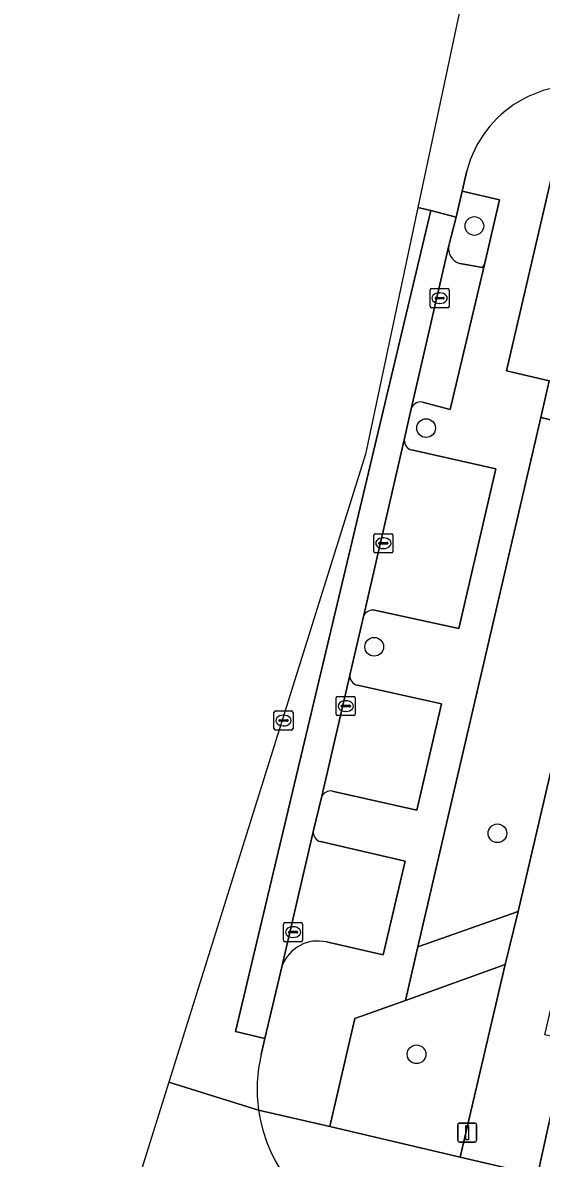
# Model space of a CAD drawing. Extents: x 163683 to 164494, y 382709 to 383872.
# Drawn here: x 163794.2 to 163821.3, y 383368 to 383427.4 of the extents above; entities that cross this region are included whole.
import ezdxf

# ---------------------------------------------------------------- set-up
doc = ezdxf.new("R2010")
doc.units = 0
for name, color, linetype in [('IMGEO_Boom', 7, 'Continuous'), ('IMGEO_Erf', 7, 'Continuous'), ('IMGEO_Groenvoorziening', 7, 'Continuous'), ('IMGEO_Kolk', 7, 'Continuous'), ('IMGEO_Lichtmast', 7, 'Continuous'), ('IMGEO_Parkeervlak_open', 7, 'Continuous'), ('IMGEO_Rijbaan_lokaal_open', 7, 'Continuous'), ('IMGEO_Rioolput', 7, 'Continuous'), ('IMGEO_Voetpad_open', 7, 'Continuous')]:
    doc.layers.add(name, color=color, linetype=linetype)

msp = doc.modelspace()

# ---------------------------------------------------------------- linework, layer by layer
at = {"layer": 'IMGEO_Boom'}
for centre in [(163817.842, 383416.786), (163815.314, 383406.206), (163812.595, 383394.756), (163819.05, 383384.99), (163814.815, 383373.421)]:
    msp.add_circle(centre, 0.489, dxfattribs=at)
at = {"layer": 'IMGEO_Erf'}
msp.add_lwpolyline([(163834.734, 383366.748), (163828.308, 383368.248), (163821.737, 383369.782), (163821.142, 383367.099), (163840.7, 383362.547), (163841.322, 383365.21)], close=True, dxfattribs=at)
at = {"layer": 'IMGEO_Groenvoorziening'}
for points in [[(163828.831, 383418.072), (163821.949, 383419.635), (163819.527, 383409.206), (163821.765, 383408.682), (163826.362, 383407.605)], [(163814.878, 383379.041), (163820.129, 383380.9), (163825.91, 383405.656), (163821.317, 383406.754)], [(163819.453, 383378.12), (163814.228, 383376.243), (163811.588, 383375.295), (163810.277, 383369.642), (163817.093, 383368.037)]]:
    msp.add_lwpolyline(points, close=True, dxfattribs=at)
msp.add_lwpolyline([(163817.082, 383414.825), (163818.277, 383414.622), (163818.377, 383414.771), (163819.162, 383418.154), (163817.205, 383418.605), (163816.896, 383417.253), (163816.506, 383415.763)], dxfattribs=at)
msp.add_arc((163817.311, 383415.612), 0.819, 169.36095, 253.74494, dxfattribs=at)
at = {"layer": 'IMGEO_Kolk'}
for p, q in [((163815.523, 383412.582), (163815.523, 383413.434)), ((163815.598, 383413.508), (163816.45, 383413.508)), ((163816.524, 383413.434), (163816.524, 383412.582)), ((163815.782, 383413.002), (163815.782, 383413.014)), ((163816.22, 383412.965), (163815.822, 383412.965)), ((163815.825, 383413.051), (163816.223, 383413.051)), ((163816.034, 383412.728), (163816.009, 383412.728)), ((163816.011, 383413.288), (163816.036, 383413.288)), ((163816.266, 383413.014), (163816.266, 383413.002)), ((163816.45, 383412.508), (163815.598, 383412.508)), ((163812.574, 383399.75), (163812.574, 383400.602)), ((163812.649, 383400.676), (163813.501, 383400.676)), ((163812.876, 383400.219), (163813.274, 383400.219)), ((163813.062, 383400.456), (163813.087, 383400.456)), ((163813.575, 383400.602), (163813.575, 383399.75)), ((163813.501, 383399.676), (163812.649, 383399.676)), ((163812.833, 383400.17), (163812.833, 383400.182)), ((163813.271, 383400.133), (163812.873, 383400.133)), ((163813.085, 383399.896), (163813.06, 383399.896)), ((163813.317, 383400.182), (163813.317, 383400.17)), ((163810.604, 383391.226), (163810.604, 383392.078)), ((163810.679, 383392.152), (163811.531, 383392.152)), ((163811.092, 383391.932), (163811.117, 383391.932)), ((163811.605, 383392.078), (163811.605, 383391.226)), ((163810.863, 383391.646), (163810.863, 383391.658)), ((163811.301, 383391.609), (163810.903, 383391.609)), ((163810.906, 383391.695), (163811.304, 383391.695)), ((163811.115, 383391.372), (163811.09, 383391.372)), ((163811.347, 383391.658), (163811.347, 383391.646)), ((163811.531, 383391.152), (163810.679, 383391.152)), ((163807.845, 383379.39), (163807.845, 383380.242)), ((163807.92, 383380.316), (163808.772, 383380.316)), ((163808.333, 383380.096), (163808.358, 383380.096)), ((163808.846, 383380.242), (163808.846, 383379.39)), ((163808.104, 383379.81), (163808.104, 383379.822)), ((163808.542, 383379.773), (163808.144, 383379.773)), ((163808.147, 383379.859), (163808.545, 383379.859)), ((163808.356, 383379.536), (163808.331, 383379.536)), ((163808.588, 383379.822), (163808.588, 383379.81)), ((163808.772, 383379.316), (163807.92, 383379.316))]:
    msp.add_line(p, q, dxfattribs=at)
for points in [[(163815.523, 383412.582), (163815.523, 383413.434)], [(163815.598, 383413.508), (163816.45, 383413.508)], [(163816.524, 383413.434), (163816.524, 383412.582)], [(163816.45, 383412.508), (163815.598, 383412.508)], [(163812.574, 383399.75), (163812.574, 383400.602)], [(163812.649, 383400.676), (163813.501, 383400.676)], [(163813.575, 383400.602), (163813.575, 383399.75)], [(163813.501, 383399.676), (163812.649, 383399.676)], [(163810.604, 383391.226), (163810.604, 383392.078)], [(163810.679, 383392.152), (163811.531, 383392.152)], [(163811.605, 383392.078), (163811.605, 383391.226)], [(163811.531, 383391.152), (163810.679, 383391.152)], [(163807.845, 383379.39), (163807.845, 383380.242)], [(163807.92, 383380.316), (163808.772, 383380.316)], [(163808.846, 383380.242), (163808.846, 383379.39)], [(163808.772, 383379.316), (163807.92, 383379.316)]]:
    msp.add_lwpolyline(points, dxfattribs=at)
for centre, radius, start, end in [((163815.6, 383413.432), 0.0765, 91.55205, 178.44795), ((163815.6, 383413.432), 0.0765, 91.55205, 178.44795), ((163816.448, 383413.432), 0.0765, 1.55205, 88.44795), ((163816.448, 383413.432), 0.0765, 1.55205, 88.44795), ((163815.822, 383413.011), 0.0403, 85.87752, 175.75265), ((163815.819, 383413.001), 0.0366, 178.93798, 274.71019), ((163816.223, 383413.008), 0.043, 264.86636, 352.45326), ((163816.227, 383413.013), 0.0386, 1.73085, 96.63898), ((163815.6, 383412.584), 0.0765, 181.55205, 268.44795), ((163815.6, 383412.584), 0.0765, 181.55205, 268.44795), ((163816.448, 383412.584), 0.0765, 271.55205, 358.44795), ((163816.448, 383412.584), 0.0765, 271.55205, 358.44795), ((163812.651, 383400.6), 0.0765, 91.55205, 178.44795), ((163812.651, 383400.6), 0.0765, 91.55205, 178.44795), ((163812.873, 383400.179), 0.0403, 85.87752, 175.75265), ((163813.278, 383400.181), 0.0386, 1.73085, 96.63898), ((163813.499, 383400.6), 0.0765, 1.55205, 88.44795), ((163813.499, 383400.6), 0.0765, 1.55205, 88.44795), ((163812.651, 383399.752), 0.0765, 181.55205, 268.44795), ((163812.651, 383399.752), 0.0765, 181.55205, 268.44795), ((163812.87, 383400.169), 0.0366, 178.93798, 274.71019), ((163813.274, 383400.176), 0.043, 264.86636, 352.45326), ((163813.499, 383399.752), 0.0765, 271.55205, 358.44795), ((163813.499, 383399.752), 0.0765, 271.55205, 358.44795), ((163810.681, 383392.076), 0.0765, 91.55205, 178.44795), ((163810.681, 383392.076), 0.0765, 91.55205, 178.44795), ((163811.529, 383392.076), 0.0765, 1.55205, 88.44795), ((163811.529, 383392.076), 0.0765, 1.55205, 88.44795), ((163810.903, 383391.655), 0.0403, 85.87752, 175.75265), ((163810.9, 383391.645), 0.0366, 178.93798, 274.71019), ((163811.304, 383391.652), 0.043, 264.86636, 352.45326), ((163811.308, 383391.657), 0.0386, 1.73085, 96.63898), ((163810.681, 383391.228), 0.0765, 181.55205, 268.44795), ((163810.681, 383391.228), 0.0765, 181.55205, 268.44795), ((163811.529, 383391.228), 0.0765, 271.55205, 358.44795), ((163811.529, 383391.228), 0.0765, 271.55205, 358.44795), ((163807.922, 383380.24), 0.0765, 91.55205, 178.44795), ((163807.922, 383380.24), 0.0765, 91.55205, 178.44795), ((163808.77, 383380.24), 0.0765, 1.55205, 88.44795), ((163808.77, 383380.24), 0.0765, 1.55205, 88.44795), ((163808.144, 383379.819), 0.0403, 85.87752, 175.75265), ((163808.141, 383379.809), 0.0366, 178.93798, 274.71019), ((163808.545, 383379.816), 0.043, 264.86636, 352.45326), ((163808.549, 383379.821), 0.0386, 1.73085, 96.63898), ((163807.922, 383379.392), 0.0765, 181.55205, 268.44795), ((163807.922, 383379.392), 0.0765, 181.55205, 268.44795), ((163808.77, 383379.392), 0.0765, 271.55205, 358.44795), ((163808.77, 383379.392), 0.0765, 271.55205, 358.44795)]:
    msp.add_arc(centre, radius, start, end, dxfattribs=at)
for centre, major_axis, ratio, start_param, end_param in [((163816.01, 383413.008), (-0.387, 0.002), 0.722429, 4.712389, 7.853982), ((163816.035, 383413.008), (-0.39, 0.002), 0.717154, 1.570796, 4.712389), ((163813.061, 383400.176), (-0.387, 0.002), 0.722429, 4.712389, 7.853982), ((163813.086, 383400.176), (-0.39, 0.002), 0.717154, 1.570796, 4.712389), ((163811.091, 383391.652), (-0.387, 0.002), 0.722429, 4.712389, 7.853982), ((163811.116, 383391.652), (-0.39, 0.002), 0.717154, 1.570796, 4.712389), ((163808.332, 383379.816), (-0.387, 0.002), 0.722429, 4.712389, 7.853982), ((163808.357, 383379.816), (-0.39, 0.002), 0.717154, 1.570796, 4.712389)]:
    msp.add_ellipse(centre, major_axis=major_axis, ratio=ratio, start_param=start_param, end_param=end_param, dxfattribs=at)
at = {"layer": 'IMGEO_Lichtmast'}
for p, q in [((163816.969, 383368.923), (163816.969, 383369.723)), ((163816.969, 383369.723), (163816.969, 383368.923)), ((163817.069, 383369.823), (163817.859, 383369.823)), ((163817.859, 383369.823), (163817.069, 383369.823)), ((163817.959, 383369.723), (163817.959, 383368.923)), ((163817.959, 383368.923), (163817.959, 383369.723)), ((163817.859, 383368.823), (163817.069, 383368.823)), ((163817.069, 383368.823), (163817.859, 383368.823))]:
    msp.add_line(p, q, dxfattribs=at)
msp.add_lwpolyline([(163817.389, 383369.698), (163817.539, 383369.698), (163817.539, 383368.948), (163817.389, 383368.948), (163817.389, 383369.698)], dxfattribs=at)
for centre, start, end in [((163817.069, 383369.723), 90, 180), ((163817.069, 383369.723), 90, 180), ((163817.859, 383369.723), 0, 90), ((163817.859, 383369.723), 360, 90), ((163817.069, 383368.923), 180, 270), ((163817.069, 383368.923), 180, 270), ((163817.859, 383368.923), 270, 0), ((163817.859, 383368.923), 270, 0)]:
    msp.add_arc(centre, 0.1, start, end, dxfattribs=at)
at = {"layer": 'IMGEO_Parkeervlak_open'}
for points in [[(163816.506, 383415.763), (163814.538, 383407.206)], [(163815.122, 383407.563), (163816.579, 383407.185), (163818.377, 383414.771), (163818.277, 383414.622), (163817.082, 383414.825)], [(163814.174, 383405.585), (163812.059, 383396.412)], [(163812.615, 383396.671), (163817.029, 383395.714), (163818.972, 383404.072), (163814.548, 383405.06)], [(163811.32, 383393.269), (163809.856, 383386.931)], [(163810.391, 383387.201), (163814.833, 383386.21), (163816.122, 383391.768), (163811.716, 383392.742)], [(163809.403, 383385.073), (163807.778, 383378.069)], [(163810.102, 383379.3), (163813.058, 383378.62), (163814.21, 383383.524), (163809.786, 383384.556)]]:
    msp.add_lwpolyline(points, dxfattribs=at)
for centre, radius, start, end in [((163817.311, 383415.612), 0.819, 169.36095, 253.74494), ((163815.023, 383407.069), 0.503, 78.61399, 164.26101), ((163814.681, 383405.551), 0.509, 176.14572, 254.78497), ((163812.522, 383396.144), 0.535, 80.00031, 149.95447), ((163811.841, 383393.248), 0.521, 177.68051, 256.16358), ((163810.31, 383386.697), 0.51, 80.80962, 152.74806), ((163809.907, 383385.046), 0.504, 176.90474, 256.15827), ((163809.646, 383377.353), 2, 76.80781, 159.01165)]:
    msp.add_arc(centre, radius, start, end, dxfattribs=at)
at = {"layer": 'IMGEO_Rijbaan_lokaal_open'}
for points in [[(163821.414, 383436.419), (163821.903, 383438.625), (163820.631, 383438.933), (163819.437, 383439.221), (163819.436, 383439.221), (163816.43, 383425.057), (163814.881, 383417.759)], [(163814.881, 383417.759), (163815.554, 383417.59), (163816.896, 383417.253), (163817.205, 383418.605), (163817.448, 383419.669)], [(163806.672, 383373.407), (163806.871, 383374.246), (163805.324, 383374.613), (163815.554, 383417.59), (163814.881, 383417.759), (163812.141, 383404.848), (163801.841, 383371.957)], [(163801.841, 383371.957), (163800.501, 383367.676), (163794.181, 383347.493), (163805.443, 383344.92), (163805.925, 383344.76), (163844.565, 383335.787), (163845.497, 383335.581)], [(163801.841, 383371.957), (163806.54, 383370.498)], [(163806.54, 383370.498), (163801.841, 383371.957)]]:
    msp.add_lwpolyline(points, dxfattribs=at)
msp.add_lwpolyline([(163811.32, 383393.269), (163812.059, 383396.412), (163814.174, 383405.585), (163814.538, 383407.206), (163816.506, 383415.763), (163816.896, 383417.253), (163815.554, 383417.59), (163805.324, 383374.613), (163806.871, 383374.246), (163807.778, 383378.069), (163809.403, 383385.073), (163809.856, 383386.931)], close=True, dxfattribs=at)
for centre, radius, start, end in [((163823.227, 383418.172), 5.97, 76.38228, 165.47484), ((163814.432, 383371.597), 7.968, 166.87306, 187.93075), ((163814.42, 383371.597), 7.956, 187.94081, 252.05946)]:
    msp.add_arc(centre, radius, start, end, dxfattribs=at)
at = {"layer": 'IMGEO_Rioolput'}
for p, q in [((163807.341, 383390.47), (163807.341, 383391.322)), ((163807.416, 383391.396), (163808.268, 383391.396)), ((163808.342, 383391.322), (163808.342, 383390.47)), ((163807.6, 383390.89), (163807.6, 383390.902)), ((163808.038, 383390.853), (163807.64, 383390.853)), ((163807.643, 383390.939), (163808.041, 383390.939)), ((163807.829, 383391.176), (163807.854, 383391.176)), ((163808.084, 383390.902), (163808.084, 383390.89)), ((163808.268, 383390.396), (163807.416, 383390.396)), ((163807.852, 383390.616), (163807.827, 383390.616))]:
    msp.add_line(p, q, dxfattribs=at)
for points in [[(163807.341, 383390.47), (163807.341, 383391.322)], [(163807.416, 383391.396), (163808.268, 383391.396)], [(163808.342, 383391.322), (163808.342, 383390.47)], [(163808.268, 383390.396), (163807.416, 383390.396)]]:
    msp.add_lwpolyline(points, dxfattribs=at)
for centre, radius, start, end in [((163807.418, 383391.32), 0.0765, 91.55205, 178.44795), ((163807.418, 383391.32), 0.0765, 91.55205, 178.44795), ((163808.266, 383391.32), 0.0765, 1.55205, 88.44795), ((163808.266, 383391.32), 0.0765, 1.55205, 88.44795), ((163807.64, 383390.899), 0.0403, 85.87752, 175.75265), ((163807.637, 383390.889), 0.0366, 178.93798, 274.71019), ((163808.041, 383390.896), 0.043, 264.86636, 352.45326), ((163808.045, 383390.901), 0.0386, 1.73085, 96.63898), ((163807.418, 383390.472), 0.0765, 181.55205, 268.44795), ((163807.418, 383390.472), 0.0765, 181.55205, 268.44795), ((163808.266, 383390.472), 0.0765, 271.55205, 358.44795), ((163808.266, 383390.472), 0.0765, 271.55205, 358.44795)]:
    msp.add_arc(centre, radius, start, end, dxfattribs=at)
for centre, major_axis, ratio, start_param, end_param in [((163807.828, 383390.896), (-0.387, 0.002), 0.722429, 4.712389, 7.853982), ((163807.853, 383390.896), (-0.39, 0.002), 0.717154, 1.570796, 4.712389)]:
    msp.add_ellipse(centre, major_axis=major_axis, ratio=ratio, start_param=start_param, end_param=end_param, dxfattribs=at)
at = {"layer": 'IMGEO_Voetpad_open'}
for points in [[(163821.317, 383406.754), (163821.765, 383408.682), (163819.527, 383409.206), (163821.949, 383419.635), (163824.633, 383423.974)], [(163817.448, 383419.669), (163817.205, 383418.605), (163819.162, 383418.154), (163818.377, 383414.771), (163816.579, 383407.185), (163815.122, 383407.563)], [(163814.538, 383407.206), (163814.174, 383405.585)], [(163806.54, 383370.498), (163810.277, 383369.642), (163811.588, 383375.295), (163814.228, 383376.243), (163814.878, 383379.041), (163821.317, 383406.754)], [(163814.548, 383405.06), (163818.972, 383404.072), (163817.029, 383395.714), (163812.615, 383396.671)], [(163812.059, 383396.412), (163811.32, 383393.269)], [(163811.716, 383392.742), (163816.122, 383391.768), (163814.833, 383386.21), (163810.391, 383387.201)], [(163809.856, 383386.931), (163809.403, 383385.073)], [(163809.786, 383384.556), (163814.21, 383383.524), (163813.058, 383378.62), (163810.102, 383379.3)], [(163807.778, 383378.069), (163806.871, 383374.246), (163806.672, 383373.407)], [(163842.87, 383362.042), (163840.7, 383362.547), (163821.142, 383367.099), (163817.093, 383368.037), (163810.277, 383369.642), (163806.54, 383370.498)]]:
    msp.add_lwpolyline(points, dxfattribs=at)
for points in [[(163831.753, 383417.404), (163828.831, 383418.072), (163826.362, 383407.605), (163825.91, 383405.656), (163820.129, 383380.9), (163819.453, 383378.12), (163817.093, 383368.037), (163821.142, 383367.099), (163821.737, 383369.782), (163822.759, 383374.155), (163821.542, 383374.44), (163822.253, 383377.486), (163823.745, 383383.877), (163823.913, 383383.838)], [(163826.362, 383407.605), (163821.765, 383408.682), (163821.317, 383406.754), (163825.91, 383405.656)], [(163820.129, 383380.9), (163814.878, 383379.041), (163814.228, 383376.243), (163819.453, 383378.12)]]:
    msp.add_lwpolyline(points, close=True, dxfattribs=at)
for centre, radius, start, end in [((163823.227, 383418.172), 5.97, 76.38228, 165.47484), ((163815.023, 383407.069), 0.503, 78.61399, 164.26101), ((163814.681, 383405.551), 0.509, 176.14572, 254.78497), ((163812.522, 383396.144), 0.535, 80.00031, 149.95447), ((163811.841, 383393.248), 0.521, 177.68051, 256.16358), ((163810.31, 383386.697), 0.51, 80.80962, 152.74806), ((163809.907, 383385.046), 0.504, 176.90474, 256.15827), ((163809.646, 383377.353), 2, 76.80781, 159.01165), ((163814.432, 383371.597), 7.968, 166.87306, 187.93075), ((163814.42, 383371.597), 7.956, 187.94081, 252.05946)]:
    msp.add_arc(centre, radius, start, end, dxfattribs=at)

doc.saveas('drawing.dxf')
